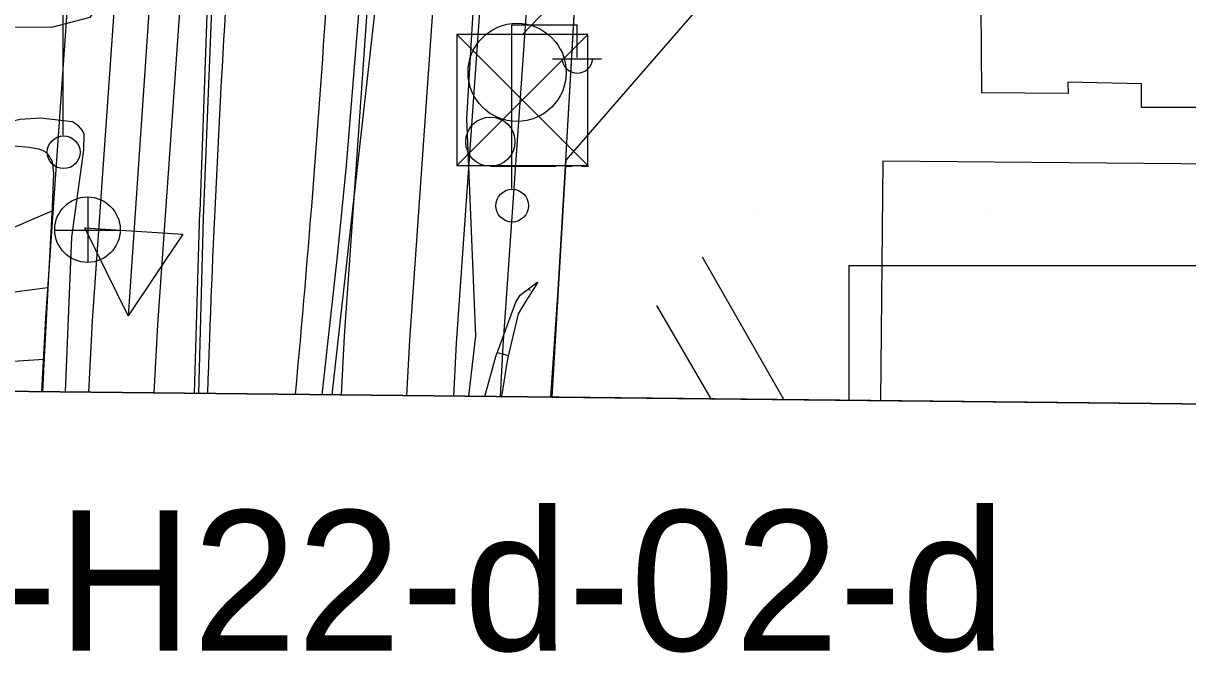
# Model space of a CAD drawing. Extents: x 417995 to 421451, y 4454518 to 4458015.
# Drawn here: x 420182 to 420306.6, y 4454982.9 to 4455050.2 of the extents above; entities that cross this region are included whole.
import ezdxf

# ---------------------------------------------------------------- set-up
doc = ezdxf.new("R2010")
doc.units = 0
for name, color, linetype in [('ADAKENARI', 7, 'Continuous'), ('B_Betonzemin', 7, 'Continuous'), ('B_Ticari', 7, 'Continuous'), ('KALDIRIM_FAT', 7, 'Continuous'), ('PAFTALAMA', 7, 'Continuous'), ('PL_KAMU_HİZMET_ALANI', 7, 'Continuous'), ('PL_TİCARET', 7, 'Continuous'), ('RAYLI_TOPLU_TAŞIMA_HATTI', 7, 'Continuous'), ('S_Elektrik_Diregi', 7, 'Continuous'), ('S_Istikamet_Oku', 7, 'Continuous'), ('S_Rogar_Kapagi', 7, 'Continuous'), ('S_Tek_Agac', 7, 'Continuous'), ('S_Trafo_acik_tip', 7, 'Continuous'), ('S_Trafo_hücre_tipi', 7, 'Continuous'), ('SEMBOL_FAT', 7, 'Continuous'), ('Sev_Sevalti', 7, 'Continuous'), ('Sev_Sevustu', 7, 'Continuous'), ('Sev_Tarama', 7, 'Continuous'), ('Sinir_Duvar_tek_tarafa_ait', 7, 'Continuous'), ('Sinir_Ist_Duvari', 7, 'Continuous'), ('TRFAT_KHA', 7, 'Continuous'), ('Y_Lejant', 7, 'Continuous'), ('Yol_Sose', 7, 'Continuous')]:
    doc.layers.add(name, color=color, linetype=linetype)

msp = doc.modelspace()

# ---------------------------------------------------------------- linework, layer by layer
at = {"layer": 'ADAKENARI'}
for p, q in [((420240.03, 4455035.61), (420242.31, 4455075.03)), ((420262.76, 4455061.76), (420240.03, 4455035.61)), ((420238.53, 4455010.27), (420240.03, 4455035.6))]:
    msp.add_line(p, q, dxfattribs=at)
at = {"layer": 'B_Betonzemin'}
msp.add_lwpolyline([(420317.85, 4455033.24), (420317.79, 4455035.1), (420273.94, 4455035.48), (420273.71, 4455009.89)], dxfattribs=at)
at = {"layer": 'B_Ticari'}
msp.add_lwpolyline([(420285.63, 4455076.06), (420284.55, 4455076.1), (420284.54, 4455085.23), (420293.68, 4455085.21), (420293.68, 4455084.29), (420317.6, 4455084.33), (420317.58, 4455085.17), (420326.85, 4455085.18), (420326.82, 4455076.05), (420325.76, 4455076.18), (420325.6, 4455052.03), (420326.75, 4455052.04), (420326.9, 4455042.96), (420317.91, 4455042.91), (420317.87, 4455043.83), (420309.87, 4455043.86), (420309.87, 4455041.22), (420301.6, 4455041.24), (420301.62, 4455043.77), (420293.73, 4455043.94), (420293.77, 4455042.72), (420284.55, 4455042.81), (420284.45, 4455052.05), (420285.56, 4455052.03)], close=True, dxfattribs=at)
at = {"layer": 'KALDIRIM_FAT'}
for p, q in [((420220.93, 4455540.45), (420184.39, 4455018.74)), ((420225.92, 4455540.14), (420189.38, 4455018.43)), ((420232.91, 4455539.7), (420196.37, 4455018)), ((420252.87, 4455538.43), (420216.34, 4455016.78)), ((420259.85, 4455537.99), (420223.32, 4455016.35)), ((420264.84, 4455537.67), (420228.31, 4455016.04)), ((420269.83, 4455537.36), (420233.3, 4455015.74)), ((420184.39, 4455018.74), (420183.98, 4455010.84)), ((420189.38, 4455018.43), (420188.98, 4455010.79)), ((420196.37, 4455018), (420195.99, 4455010.72)), ((420216.34, 4455016.78), (420216, 4455010.5)), ((420223.32, 4455016.35), (420223.01, 4455010.43)), ((420228.31, 4455016.04), (420228.01, 4455010.38)), ((420233.3, 4455015.74), (420233.02, 4455010.32))]:
    msp.add_line(p, q, dxfattribs=at)
at = {"layer": 'PAFTALAMA'}
msp.add_line((419138.44, 4455021.89), (421266.41, 4454999.4), dxfattribs=at)
at = {"layer": 'PL_KAMU_HİZMET_ALANI'}
for p, q in [((420238.53, 4455010.27), (420345.26, 4455009.14)), ((420345.26, 4455009.14), (420238.53, 4455010.27))]:
    msp.add_line(p, q, dxfattribs=at)
msp.add_lwpolyline([(420345.26, 4455009.14), (420344.76, 4455089.79), (420329.76, 4455089.97), (420282.64, 4455090.54), (420279.66, 4455086.21), (420262.76, 4455061.76), (420240.03, 4455035.61), (420240.03, 4455035.6), (420238.53, 4455010.27)], dxfattribs=at)
at = {"layer": 'PL_TİCARET'}
msp.add_lwpolyline([(420323.63, 4455163.96), (420296.75, 4455124.2), (420271.71, 4455086.83), (420279.66, 4455086.21), (420262.76, 4455061.76), (420240.03, 4455035.61), (420242.31, 4455075.03), (420243.35, 4455089.04), (420246.05, 4455125.3), (420246.85, 4455135.29), (420248.66, 4455162.86), (420252.3, 4455209.37), (420253.11, 4455219.72), (420254.1, 4455233.53), (420256.51, 4455266.99), (420256.85, 4455271.74), (420258.23, 4455289.76)], dxfattribs=at)
at = {"layer": 'RAYLI_TOPLU_TAŞIMA_HATTI'}
for centre, start, end in [((421800.78, 4454956.24), 176.38298, 178.05108), ((418617.89, 4455157.44), 354.73264, 356.38298)]:
    msp.add_arc(centre, 1600, start, end, dxfattribs=at)
at = {"layer": 'S_Elektrik_Diregi'}
for p, q in [((420186.29, 4455038.27), (420186.29, 4455055.77)), ((420234.27, 4455032.56), (420234.27, 4455050.06)), ((420234.27, 4455050.06), (420241.27, 4455050.06)), ((420241.27, 4455046.56), (420241.27, 4455050.06)), ((420238.61, 4455046.42), (420243.86, 4455046.42))]:
    msp.add_line(p, q, dxfattribs=at)
for centre in [(420186.33, 4455036.44), (420234.3, 4455030.73)]:
    msp.add_circle(centre, 1.75, dxfattribs=at)
msp.add_arc((420241.27, 4455046.57), 1.66, 184.8384, 355.1464, dxfattribs=at)
at = {"layer": 'S_Istikamet_Oku'}
for p, q in [((420195.59, 4455053.86), (420193.23, 4455018.94)), ((420188.59, 4455028.37), (420199.08, 4455027.67)), ((420193.23, 4455018.94), (420188.59, 4455028.37)), ((420188.7, 4455028.16), (420188.7, 4455028.16)), ((420188.7, 4455028.16), (420188.7, 4455028.16)), ((420199.08, 4455027.67), (420193.23, 4455018.94))]:
    msp.add_line(p, q, dxfattribs=at)
at = {"layer": 'S_Rogar_Kapagi'}
for p, q in [((420188.94, 4455024.64), (420188.94, 4455031.64)), ((420185.37, 4455028.1), (420192.37, 4455028.1))]:
    msp.add_line(p, q, dxfattribs=at)
msp.add_circle((420188.88, 4455028.17), 3.5, dxfattribs=at)
at = {"layer": 'S_Tek_Agac'}
for p, q in [((420231.97, 4455034.94), (420238.97, 4455034.94)), ((420240.02, 4455034.94), (420240.72, 4455034.94)), ((420241.77, 4455034.94), (420242.47, 4455034.94))]:
    msp.add_line(p, q, dxfattribs=at)
msp.add_circle((420231.97, 4455037.57), 2.63, dxfattribs=at)
at = {"layer": 'S_Trafo_acik_tip'}
msp.add_circle((420234.83, 4455044.98), 5.25, dxfattribs=at)
at = {"layer": 'S_Trafo_hücre_tipi'}
for p, q in [((420235.4, 4455049.03), (420244.54, 4455058.51)), ((420242.4, 4455049.03), (420228.4, 4455035.03)), ((420228.4, 4455049.03), (420242.4, 4455035.03))]:
    msp.add_line(p, q, dxfattribs=at)
msp.add_lwpolyline([(420228.4, 4455035.03), (420242.4, 4455035.03), (420242.4, 4455049.03), (420228.4, 4455049.03)], close=True, dxfattribs=at)
at = {"layer": 'SEMBOL_FAT'}
for q in [(420270.3, 4455009.93), (420319.77, 4455024.32)]:
    msp.add_line((420270.3, 4455024.32), q, dxfattribs=at)
at = {"layer": 'Sev_Sevalti'}
msp.add_lwpolyline([(420237.03, 4455022.56), (420235.39, 4455019.96), (420234.96, 4455019.16), (420233.81, 4455014.34), (420233.16, 4455010.32)], dxfattribs=at)
at = {"layer": 'Sev_Sevustu'}
for points in [[(420165.99, 4455032.35), (420170.75, 4455035.27), (420177.21, 4455037.12), (420178.89, 4455037.21), (420181.02, 4455037.14), (420182.68, 4455037), (420183.64, 4455036.81), (420184.3, 4455036.56), (420184.68, 4455036.2), (420185.09, 4455035.47), (420185.23, 4455034.17), (420185.11, 4455030.59), (420184.26, 4455014.49), (420184.06, 4455010.84)], [(420231.38, 4455010.34), (420232.55, 4455014.59), (420234.69, 4455020.4), (420235.17, 4455021.15), (420236.94, 4455022.51), (420237.03, 4455022.56)]]:
    msp.add_lwpolyline(points, dxfattribs=at)
at = {"layer": 'Sev_Tarama'}
for p, q in [((420185.08, 4455030.15), (420177.79, 4455027.05)), ((420184.65, 4455021.95), (420181.05, 4455021.47)), ((420236.03, 4455021.81), (420236.23, 4455021.71)), ((420232.71, 4455015.03), (420233.9, 4455014.72)), ((420184.25, 4455014.29), (420177.04, 4455013.84))]:
    msp.add_line(p, q, dxfattribs=at)
at = {"layer": 'Sinir_Duvar_tek_tarafa_ait'}
for points in [[(420200.8, 4455010.66), (420201.28, 4455029.41), (420202.51, 4455059.8)], [(420218.56, 4455059.62), (420216.55, 4455035.04), (420215.58, 4455025.32), (420213.96, 4455010.52)], [(420238.45, 4455010.27), (420239.36, 4455023.77)]]:
    msp.add_lwpolyline(points, dxfattribs=at)
at = {"layer": 'Sinir_Ist_Duvari'}
for points in [[(420263.34, 4455010), (420254.67, 4455025.22)], [(420249.74, 4455020.05), (420255.55, 4455010.08)]]:
    msp.add_lwpolyline(points, dxfattribs=at)
at = {"layer": 'TRFAT_KHA'}
for p, q in [((420260.11, 4455030.03), (420260.11, 4455030.03)), ((420285.11, 4455030.03), (420285.11, 4455030.03))]:
    msp.add_line(p, q, dxfattribs=at)
at = {"layer": 'Y_Lejant'}
msp.add_lwpolyline([(419168.18, 4457798.01), (421295.36, 4457775.52), (421266.41, 4454999.4), (419138.44, 4455021.89)], close=True, dxfattribs=at)
at = {"layer": 'Yol_Sose'}
for points in [[(420185.03, 4455049.78), (420180, 4455049.8), (420172.26, 4455050.58), (420165.91, 4455052.05), (420157.96, 4455055.36), (420141.5, 4455064.05), (420122.9, 4455075.14), (420105.85, 4455087.97), (420091.56, 4455097.33), (420080.55, 4455105.12), (420062.92, 4455120.81), (420062, 4455121.65)], [(420194.94, 4455120.24), (420192.39, 4455084.4), (420191.33, 4455058.62), (420190.91, 4455054.94), (420190.71, 4455053.8), (420190.44, 4455052.8), (420189.14, 4455050.86), (420185.03, 4455049.78)], [(420206.16, 4455120.12), (420203.78, 4455086.4), (420202.42, 4455086.37), (420201.01, 4455060.35), (420201.98, 4455060.24), (420200.91, 4455030.06)], [(420223.75, 4455119.93), (420221.15, 4455073.29), (420219.9, 4455054.2), (420217.23, 4455030.34), (420215.03, 4455010.51)], [(420229.67, 4455010.36), (420230.4, 4455016.8), (420229.47, 4455040.04), (420230.1, 4455050.81), (420232.01, 4455074.55), (420232.7, 4455084.42), (420232.74, 4455084.71), (420232.83, 4455085.17), (420232.93, 4455085.54), (420233.26, 4455086.03), (420233.61, 4455086.24), (420234.13, 4455086.38), (420234.75, 4455086.44), (420237.12, 4455086.52), (420241.18, 4455086.36)], [(420186.52, 4455010.81), (420187.22, 4455027.35), (420188.49, 4455036.69), (420188.51, 4455038.36), (420188.36, 4455038.77), (420187.92, 4455039.27), (420187.27, 4455039.69), (420183.84, 4455040.08), (420181.69, 4455039.96), (420176.63, 4455038.8), (420169.85, 4455035.72), (420166.78, 4455034.3)], [(420200.31, 4455010.67), (420200.91, 4455030.06)]]:
    msp.add_lwpolyline(points, dxfattribs=at)

# ---------------------------------------------------------------- texts
at = {"layer": 'Y_Lejant'}
msp.add_text('BURSA-H22-d-02-d', height=15, dxfattribs=at).set_placement((420109.85, 4454983.15))

doc.saveas('drawing.dxf')
